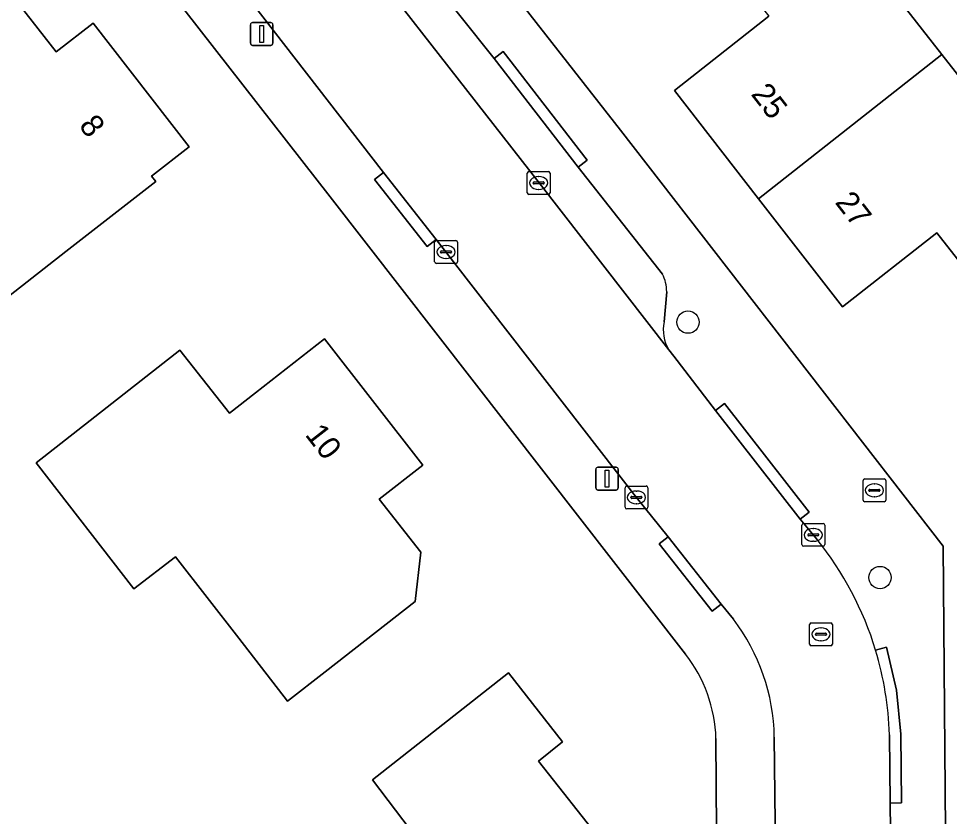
# Model space of a CAD drawing. Extents: x 157320 to 158835, y 386650 to 388491.
# Drawn here: x 158429.34 to 158470.12, y 387621.57 to 387656.5 of the extents above; entities that cross this region are included whole.
import ezdxf

# ---------------------------------------------------------------- set-up
doc = ezdxf.new("R2010")
doc.units = 0
for name, color, linetype in [('IMGEO_Boom', 7, 'Continuous'), ('IMGEO_Brandkraan', 7, 'Continuous'), ('IMGEO_Erf', 7, 'Continuous'), ('IMGEO_Kolk', 7, 'Continuous'), ('IMGEO_Lichtmast', 7, 'Continuous'), ('IMGEO_Pand', 7, 'Continuous'), ('IMGEO_Pand_nummerreeks', 7, 'Continuous'), ('IMGEO_Parkeervlak_open', 7, 'Continuous'), ('IMGEO_Rijbaan_lokaal_open', 7, 'Continuous'), ('IMGEO_Rioolput', 7, 'Continuous'), ('IMGEO_Voetpad_open', 7, 'Continuous')]:
    doc.layers.add(name, color=color, linetype=linetype)

msp = doc.modelspace()

# ---------------------------------------------------------------- linework, layer by layer
at = {"layer": 'IMGEO_Boom'}
for centre in [(158458.665, 387643.213), (158467.077, 387632.03)]:
    msp.add_circle(centre, 0.489, dxfattribs=at)
at = {"layer": 'IMGEO_Brandkraan'}
for p, q in [((158466.332, 387635.421), (158466.332, 387636.273)), ((158466.407, 387636.347), (158467.259, 387636.347)), ((158466.82, 387636.127), (158466.845, 387636.127)), ((158467.333, 387636.273), (158467.333, 387635.421)), ((158466.591, 387635.841), (158466.591, 387635.853)), ((158467.029, 387635.804), (158466.631, 387635.804)), ((158466.634, 387635.89), (158467.032, 387635.89)), ((158466.843, 387635.567), (158466.818, 387635.567)), ((158467.075, 387635.853), (158467.075, 387635.841)), ((158467.259, 387635.347), (158466.407, 387635.347))]:
    msp.add_line(p, q, dxfattribs=at)
for points in [[(158466.332, 387635.421), (158466.332, 387636.273)], [(158466.407, 387636.347), (158467.259, 387636.347)], [(158467.333, 387636.273), (158467.333, 387635.421)], [(158467.259, 387635.347), (158466.407, 387635.347)]]:
    msp.add_lwpolyline(points, dxfattribs=at)
for centre, radius, start, end in [((158466.409, 387636.271), 0.0765, 91.552, 178.448), ((158466.409, 387636.271), 0.0765, 91.552, 178.448), ((158467.257, 387636.271), 0.0765, 1.552, 88.448), ((158467.257, 387636.271), 0.0765, 1.552, 88.448), ((158466.631, 387635.85), 0.0403, 85.8775, 175.7526), ((158466.628, 387635.84), 0.0366, 178.938, 274.7102), ((158467.032, 387635.847), 0.043, 264.8664, 352.4533), ((158467.036, 387635.852), 0.0386, 1.7309, 96.639), ((158466.409, 387635.423), 0.0765, 181.552, 268.448), ((158466.409, 387635.423), 0.0765, 181.552, 268.448), ((158467.257, 387635.423), 0.0765, 271.552, 358.448), ((158467.257, 387635.423), 0.0765, 271.552, 358.448)]:
    msp.add_arc(centre, radius, start, end, dxfattribs=at)
for centre, major_axis, ratio, start_param, end_param in [((158466.819, 387635.847), (-0.387, 0.002), 0.722429, 4.712389, 7.853982), ((158466.844, 387635.847), (-0.39, 0.002), 0.717154, 1.570796, 4.712389)]:
    msp.add_ellipse(centre, major_axis=major_axis, ratio=ratio, start_param=start_param, end_param=end_param, dxfattribs=at)
at = {"layer": 'IMGEO_Erf'}
for points in [[(158410.914, 387687.808), (158393.458, 387686.522), (158347.37, 387683.007), (158347.562, 387679.856), (158400.164, 387612.4), (158406.364, 387604.45), (158433.352, 387604.648), (158433.346, 387604.526), (158460.027, 387604.748), (158459.89, 387624.979)], [(158458.555, 387628.679), (158442.982, 387648.693), (158413.143, 387686.951)], [(158436.706, 387675.883), (158455.702, 387651.616), (158469.838, 387633.4), (158470.083, 387604.922), (158478.07, 387605.051), (158478.031, 387610.401), (158476.031, 387610.386), (158473.021, 387610.364), (158472.977, 387616.363), (158472.934, 387622.36), (158478.199, 387622.396), (158478.178, 387625.416), (158478.148, 387629.888), (158474.824, 387628.73), (158472.849, 387634.396), (158470.872, 387640.07), (158474.199, 387641.22), (158471.432, 387644.748), (158469.568, 387647.124), (158465.433, 387643.88), (158461.752, 387648.618), (158458.069, 387653.359), (158462.203, 387656.605)], [(158466.293, 387659.399), (158469.789, 387654.935), (158473.293, 387650.461)]]:
    msp.add_lwpolyline(points, dxfattribs=at)
for points in [[(158419.047, 387654.025), (158422.994, 387657.133), (158426.922, 387660.226), (158430.981, 387655.042), (158432.606, 387656.307), (158436.806, 387650.895), (158435.167, 387649.611), (158435.352, 387649.375), (158431.411, 387646.3), (158427.464, 387643.22)], [(158432.47, 387638.904), (158436.408, 387641.984), (158438.58, 387639.222), (158439.716, 387640.111), (158442.743, 387642.479), (158447.047, 387636.95), (158445.14, 387635.461), (158446.956, 387633.136), (158446.712, 387630.98), (158442.772, 387627.903), (158441.122, 387626.615), (158438.981, 387629.371), (158436.209, 387632.938), (158434.395, 387631.529), (158430.108, 387637.056)], [(158450.8, 387627.857), (158453.169, 387624.834), (158452.118, 387623.985), (158454.909, 387620.462), (158455.024, 387610.891), (158452.688, 387610.851), (158452.691, 387610.191), (158449.244, 387610.176), (158449.241, 387610.835), (158446.923, 387610.825), (158446.919, 387611.414), (158444.451, 387611.403), (158444.385, 387620.497), (158446.852, 387620.508), (158444.84, 387623.175)]]:
    msp.add_lwpolyline(points, close=True, dxfattribs=at)
msp.add_arc((158453.557, 387624.785), 6.336, 1.755, 37.925, dxfattribs=at)
at = {"layer": 'IMGEO_Kolk'}
for p, q in [((158451.624, 387648.881), (158451.624, 387649.733)), ((158451.699, 387649.807), (158452.551, 387649.807)), ((158452.112, 387649.587), (158452.137, 387649.587)), ((158452.625, 387649.733), (158452.625, 387648.881)), ((158451.883, 387649.301), (158451.883, 387649.313)), ((158452.321, 387649.264), (158451.923, 387649.264)), ((158451.926, 387649.35), (158452.324, 387649.35)), ((158452.135, 387649.027), (158452.11, 387649.027)), ((158452.367, 387649.313), (158452.367, 387649.301)), ((158452.551, 387648.807), (158451.699, 387648.807)), ((158447.567, 387645.859), (158447.567, 387646.711)), ((158447.642, 387646.785), (158448.494, 387646.785)), ((158448.055, 387646.565), (158448.08, 387646.565)), ((158448.568, 387646.711), (158448.568, 387645.859)), ((158447.826, 387646.279), (158447.826, 387646.291)), ((158448.264, 387646.242), (158447.866, 387646.242)), ((158447.869, 387646.328), (158448.267, 387646.328)), ((158448.31, 387646.291), (158448.31, 387646.279)), ((158448.494, 387645.785), (158447.642, 387645.785)), ((158448.078, 387646.005), (158448.053, 387646.005)), ((158455.906, 387635.111), (158455.906, 387635.963)), ((158455.981, 387636.037), (158456.833, 387636.037)), ((158456.907, 387635.963), (158456.907, 387635.111)), ((158456.208, 387635.58), (158456.606, 387635.58)), ((158456.394, 387635.817), (158456.419, 387635.817)), ((158456.165, 387635.531), (158456.165, 387635.543)), ((158456.603, 387635.494), (158456.205, 387635.494)), ((158456.417, 387635.257), (158456.392, 387635.257)), ((158456.649, 387635.543), (158456.649, 387635.531)), ((158456.833, 387635.037), (158455.981, 387635.037)), ((158463.728, 387634.398), (158464.58, 387634.398)), ((158463.653, 387633.472), (158463.653, 387634.324)), ((158463.955, 387633.941), (158464.353, 387633.941)), ((158464.141, 387634.178), (158464.166, 387634.178)), ((158464.654, 387634.324), (158464.654, 387633.472)), ((158463.912, 387633.892), (158463.912, 387633.904)), ((158464.35, 387633.855), (158463.952, 387633.855)), ((158464.164, 387633.618), (158464.139, 387633.618)), ((158464.396, 387633.904), (158464.396, 387633.892)), ((158464.58, 387633.398), (158463.728, 387633.398))]:
    msp.add_line(p, q, dxfattribs=at)
for points in [[(158451.624, 387648.881), (158451.624, 387649.733)], [(158451.699, 387649.807), (158452.551, 387649.807)], [(158452.625, 387649.733), (158452.625, 387648.881)], [(158452.551, 387648.807), (158451.699, 387648.807)], [(158447.567, 387645.859), (158447.567, 387646.711)], [(158447.642, 387646.785), (158448.494, 387646.785)], [(158448.568, 387646.711), (158448.568, 387645.859)], [(158448.494, 387645.785), (158447.642, 387645.785)], [(158455.906, 387635.111), (158455.906, 387635.963)], [(158455.981, 387636.037), (158456.833, 387636.037)], [(158456.907, 387635.963), (158456.907, 387635.111)], [(158456.833, 387635.037), (158455.981, 387635.037)], [(158463.728, 387634.398), (158464.58, 387634.398)], [(158463.653, 387633.472), (158463.653, 387634.324)], [(158464.654, 387634.324), (158464.654, 387633.472)], [(158464.58, 387633.398), (158463.728, 387633.398)]]:
    msp.add_lwpolyline(points, dxfattribs=at)
for centre, radius, start, end in [((158451.701, 387649.731), 0.0765, 91.552, 178.448), ((158451.701, 387649.731), 0.0765, 91.552, 178.448), ((158452.549, 387649.731), 0.0765, 1.552, 88.448), ((158452.549, 387649.731), 0.0765, 1.552, 88.448), ((158451.923, 387649.31), 0.0403, 85.8775, 175.7526), ((158451.92, 387649.3), 0.0366, 178.938, 274.7102), ((158452.324, 387649.307), 0.043, 264.8664, 352.4533), ((158452.328, 387649.312), 0.0386, 1.7309, 96.639), ((158451.701, 387648.883), 0.0765, 181.552, 268.448), ((158451.701, 387648.883), 0.0765, 181.552, 268.448), ((158452.549, 387648.883), 0.0765, 271.552, 358.448), ((158452.549, 387648.883), 0.0765, 271.552, 358.448), ((158447.644, 387646.709), 0.0765, 91.552, 178.448), ((158447.644, 387646.709), 0.0765, 91.552, 178.448), ((158448.492, 387646.709), 0.0765, 1.552, 88.448), ((158448.492, 387646.709), 0.0765, 1.552, 88.448), ((158447.866, 387646.288), 0.0403, 85.8775, 175.7526), ((158447.863, 387646.278), 0.0366, 178.938, 274.7102), ((158448.267, 387646.285), 0.043, 264.8664, 352.4533), ((158448.271, 387646.29), 0.0386, 1.7309, 96.639), ((158447.644, 387645.861), 0.0765, 181.552, 268.448), ((158447.644, 387645.861), 0.0765, 181.552, 268.448), ((158448.492, 387645.861), 0.0765, 271.552, 358.448), ((158448.492, 387645.861), 0.0765, 271.552, 358.448), ((158455.983, 387635.961), 0.0765, 91.552, 178.448), ((158455.983, 387635.961), 0.0765, 91.552, 178.448), ((158456.831, 387635.961), 0.0765, 1.552, 88.448), ((158456.831, 387635.961), 0.0765, 1.552, 88.448), ((158456.205, 387635.54), 0.0403, 85.8775, 175.7526), ((158456.61, 387635.542), 0.0386, 1.7309, 96.639), ((158456.202, 387635.53), 0.0366, 178.938, 274.7102), ((158456.606, 387635.537), 0.043, 264.8664, 352.4533), ((158455.983, 387635.113), 0.0765, 181.552, 268.448), ((158455.983, 387635.113), 0.0765, 181.552, 268.448), ((158456.831, 387635.113), 0.0765, 271.552, 358.448), ((158456.831, 387635.113), 0.0765, 271.552, 358.448), ((158463.73, 387634.322), 0.0765, 91.552, 178.448), ((158463.73, 387634.322), 0.0765, 91.552, 178.448), ((158464.578, 387634.322), 0.0765, 1.552, 88.448), ((158464.578, 387634.322), 0.0765, 1.552, 88.448), ((158463.952, 387633.901), 0.0403, 85.8775, 175.7526), ((158464.357, 387633.903), 0.0386, 1.7309, 96.639), ((158463.949, 387633.891), 0.0366, 178.938, 274.7102), ((158464.353, 387633.898), 0.043, 264.8664, 352.4533), ((158463.73, 387633.474), 0.0765, 181.552, 268.448), ((158463.73, 387633.474), 0.0765, 181.552, 268.448), ((158464.578, 387633.474), 0.0765, 271.552, 358.448), ((158464.578, 387633.474), 0.0765, 271.552, 358.448)]:
    msp.add_arc(centre, radius, start, end, dxfattribs=at)
for centre, major_axis, ratio, start_param, end_param in [((158452.111, 387649.307), (-0.387, 0.002), 0.722429, 4.712389, 7.853982), ((158452.136, 387649.307), (-0.39, 0.002), 0.717154, 1.570796, 4.712389), ((158448.054, 387646.285), (-0.387, 0.002), 0.722429, 4.712389, 7.853982), ((158448.079, 387646.285), (-0.39, 0.002), 0.717154, 1.570796, 4.712389), ((158456.393, 387635.537), (-0.387, 0.002), 0.722429, 4.712389, 7.853982), ((158456.418, 387635.537), (-0.39, 0.002), 0.717154, 1.570796, 4.712389), ((158464.14, 387633.898), (-0.387, 0.002), 0.722429, 4.712389, 7.853982), ((158464.165, 387633.898), (-0.39, 0.002), 0.717154, 1.570796, 4.712389)]:
    msp.add_ellipse(centre, major_axis=major_axis, ratio=ratio, start_param=start_param, end_param=end_param, dxfattribs=at)
at = {"layer": 'IMGEO_Lichtmast'}
for p, q in [((158439.493, 387655.432), (158439.493, 387656.232)), ((158439.493, 387656.232), (158439.493, 387655.432)), ((158439.593, 387656.332), (158440.383, 387656.332)), ((158440.383, 387656.332), (158439.593, 387656.332)), ((158440.483, 387656.232), (158440.483, 387655.432)), ((158440.483, 387655.432), (158440.483, 387656.232)), ((158440.383, 387655.332), (158439.593, 387655.332)), ((158439.593, 387655.332), (158440.383, 387655.332)), ((158454.722, 387636.86), (158455.512, 387636.86)), ((158455.512, 387636.86), (158454.722, 387636.86)), ((158454.622, 387635.96), (158454.622, 387636.76)), ((158454.622, 387636.76), (158454.622, 387635.96)), ((158455.612, 387636.76), (158455.612, 387635.96)), ((158455.612, 387635.96), (158455.612, 387636.76)), ((158455.512, 387635.86), (158454.722, 387635.86)), ((158454.722, 387635.86), (158455.512, 387635.86))]:
    msp.add_line(p, q, dxfattribs=at)
for points in [[(158439.913, 387656.207), (158440.063, 387656.207), (158440.063, 387655.457), (158439.913, 387655.457), (158439.913, 387656.207)], [(158455.042, 387636.735), (158455.192, 387636.735), (158455.192, 387635.985), (158455.042, 387635.985), (158455.042, 387636.735)]]:
    msp.add_lwpolyline(points, dxfattribs=at)
for centre, start, end in [((158439.593, 387656.232), 90, 180), ((158439.593, 387656.232), 90, 180), ((158440.383, 387656.232), 0, 90), ((158440.383, 387656.232), 360, 90), ((158439.593, 387655.432), 180, 270), ((158439.593, 387655.432), 180, 270), ((158440.383, 387655.432), 270, 0), ((158440.383, 387655.432), 270, 0), ((158454.722, 387636.76), 90, 180), ((158454.722, 387636.76), 90, 180), ((158455.512, 387636.76), 0, 90), ((158455.512, 387636.76), 360, 90), ((158454.722, 387635.96), 180, 270), ((158454.722, 387635.96), 180, 270), ((158455.512, 387635.96), 270, 0), ((158455.512, 387635.96), 270, 0)]:
    msp.add_arc(centre, 0.1, start, end, dxfattribs=at)
at = {"layer": 'IMGEO_Pand'}
for points in [[(158467.749, 387664.832), (158460.356, 387658.956), (158462.203, 387656.605), (158458.069, 387653.359), (158461.752, 387648.618), (158469.789, 387654.935), (158466.293, 387659.399), (158468.255, 387660.936), (158466.233, 387663.518), (158467.811, 387664.753)], [(158431.411, 387646.3), (158435.352, 387649.375), (158435.167, 387649.611), (158436.806, 387650.895), (158432.606, 387656.307), (158430.981, 387655.042), (158426.922, 387660.226), (158422.994, 387657.133), (158419.047, 387654.025), (158427.464, 387643.22)], [(158477.307, 387649.377), (158475.255, 387651.997), (158473.293, 387650.461), (158469.789, 387654.935), (158461.752, 387648.618), (158465.433, 387643.88), (158469.568, 387647.124), (158471.432, 387644.748)], [(158447.047, 387636.95), (158442.743, 387642.479), (158439.716, 387640.111), (158438.58, 387639.222), (158436.408, 387641.984), (158432.47, 387638.904), (158430.108, 387637.056), (158434.395, 387631.529), (158436.209, 387632.938), (158438.981, 387629.371), (158441.122, 387626.615), (158442.772, 387627.903), (158446.712, 387630.98), (158446.956, 387633.136), (158445.14, 387635.461)], [(158454.909, 387620.462), (158452.118, 387623.985), (158453.169, 387624.834), (158450.8, 387627.857), (158444.84, 387623.175), (158446.852, 387620.508), (158444.385, 387620.497), (158444.451, 387611.403), (158446.919, 387611.414), (158446.923, 387610.825), (158449.241, 387610.835), (158449.244, 387610.176), (158452.691, 387610.191), (158452.688, 387610.851), (158455.024, 387610.891)]]:
    msp.add_lwpolyline(points, close=True, dxfattribs=at)
at = {"layer": 'IMGEO_Parkeervlak_open'}
for points in [[(158420.971, 387689.275), (158429.962, 387677.711), (158441.475, 387662.993), (158452.139, 387649.318), (158457.824, 387642.002)], [(158457.541, 387645.319), (158453.857, 387649.996), (158450.171, 387654.757), (158442.71, 387664.114), (158439.078, 387668.995), (158431.652, 387678.476), (158427.949, 387683.215), (158424.224, 387687.976)], [(158457.618, 387643.223), (158457.731, 387644.541)]]:
    msp.add_lwpolyline(points, dxfattribs=at)
for centre, radius, start, end in [((158456.117, 387644.559), 1.614, 359.3629, 28.0849), ((158459.27, 387642.874), 1.688, 168.0617, 211.0912)]:
    msp.add_arc(centre, radius, start, end, dxfattribs=at)
at = {"layer": 'IMGEO_Rijbaan_lokaal_open'}
for points in [[(158464.313, 387633.704), (158463.576, 387634.578), (158459.872, 387639.346), (158458.04, 387641.724), (158457.824, 387642.002), (158452.139, 387649.318), (158441.475, 387662.993), (158429.962, 387677.711), (158420.971, 387689.275), (158420.769, 387689.527), (158419.447, 387691.239), (158419.178, 387691.599), (158418.254, 387692.788)], [(158413.686, 387690.419), (158415.226, 387688.496), (158421.334, 387680.607), (158423.664, 387677.632), (158425.938, 387674.706), (158433.755, 387664.703), (158436.061, 387661.747), (158436.669, 387660.939), (158445.32, 387649.772), (158447.636, 387646.838), (158456.393, 387635.552), (158457.79, 387633.818), (158460.118, 387630.863), (158460.655, 387630.202)], [(158462.447, 387625.046), (158462.565, 387613.772), (158462.61, 387604.907), (158467.718, 387604.956), (158467.671, 387606.87), (158467.661, 387610.663), (158467.618, 387613.896), (158467.525, 387622.144), (158467.491, 387625.148)]]:
    msp.add_lwpolyline(points, dxfattribs=at)
for centre, radius, start, end in [((158453.086, 387624.653), 14.421, 16.8912, 38.8763), ((158453.672, 387624.886), 8.776, 1.0467, 37.2837), ((158453.023, 387624.672), 14.476, 1.8831, 16.7447)]:
    msp.add_arc(centre, radius, start, end, dxfattribs=at)
at = {"layer": 'IMGEO_Rioolput'}
for p, q in [((158463.991, 387629.118), (158463.991, 387629.97)), ((158464.066, 387630.044), (158464.918, 387630.044)), ((158464.992, 387629.97), (158464.992, 387629.118)), ((158464.25, 387629.538), (158464.25, 387629.55)), ((158464.688, 387629.501), (158464.29, 387629.501)), ((158464.293, 387629.587), (158464.691, 387629.587)), ((158464.479, 387629.824), (158464.504, 387629.824)), ((158464.734, 387629.55), (158464.734, 387629.538)), ((158464.918, 387629.044), (158464.066, 387629.044)), ((158464.502, 387629.264), (158464.477, 387629.264))]:
    msp.add_line(p, q, dxfattribs=at)
for points in [[(158463.991, 387629.118), (158463.991, 387629.97)], [(158464.066, 387630.044), (158464.918, 387630.044)], [(158464.992, 387629.97), (158464.992, 387629.118)], [(158464.918, 387629.044), (158464.066, 387629.044)]]:
    msp.add_lwpolyline(points, dxfattribs=at)
for centre, radius, start, end in [((158464.068, 387629.968), 0.0765, 91.552, 178.448), ((158464.068, 387629.968), 0.0765, 91.552, 178.448), ((158464.916, 387629.968), 0.0765, 1.552, 88.448), ((158464.916, 387629.968), 0.0765, 1.552, 88.448), ((158464.29, 387629.547), 0.0403, 85.8775, 175.7526), ((158464.287, 387629.537), 0.0366, 178.938, 274.7102), ((158464.691, 387629.544), 0.043, 264.8664, 352.4533), ((158464.695, 387629.549), 0.0386, 1.7309, 96.639), ((158464.068, 387629.12), 0.0765, 181.552, 268.448), ((158464.068, 387629.12), 0.0765, 181.552, 268.448), ((158464.916, 387629.12), 0.0765, 271.552, 358.448), ((158464.916, 387629.12), 0.0765, 271.552, 358.448)]:
    msp.add_arc(centre, radius, start, end, dxfattribs=at)
for centre, major_axis, ratio, start_param, end_param in [((158464.478, 387629.544), (-0.387, 0.002), 0.722429, 4.712389, 7.853982), ((158464.503, 387629.544), (-0.39, 0.002), 0.717154, 1.570796, 4.712389)]:
    msp.add_ellipse(centre, major_axis=major_axis, ratio=ratio, start_param=start_param, end_param=end_param, dxfattribs=at)
at = {"layer": 'IMGEO_Voetpad_open'}
for points in [[(158466.885, 387628.843), (158467.364, 387628.986), (158467.803, 387627.095), (158467.991, 387625.164), (158468.024, 387622.162), (158467.525, 387622.144), (158467.618, 387613.896), (158467.661, 387610.663), (158468.16, 387610.664), (158468.17, 387606.871), (158467.671, 387606.87), (158467.718, 387604.956), (158470.083, 387604.922), (158469.838, 387633.4), (158455.702, 387651.616), (158436.706, 387675.883), (158417.71, 387700.15), (158374.563, 387696.832)], [(158460.655, 387630.202), (158460.118, 387630.863), (158459.726, 387630.554), (158457.398, 387633.509), (158457.79, 387633.818), (158456.393, 387635.552), (158447.636, 387646.838), (158447.244, 387646.529), (158444.928, 387649.463), (158445.32, 387649.772), (158436.669, 387660.939), (158436.061, 387661.747), (158435.667, 387661.44), (158433.361, 387664.396), (158433.755, 387664.703), (158425.938, 387674.706), (158423.664, 387677.632), (158423.271, 387677.324), (158420.941, 387680.299), (158421.334, 387680.607), (158415.226, 387688.496), (158413.686, 387690.419)], [(158424.224, 387687.976), (158427.949, 387683.215), (158428.342, 387683.522), (158432.045, 387678.783), (158431.652, 387678.476), (158439.078, 387668.995), (158439.479, 387669.293), (158443.111, 387664.412), (158442.71, 387664.114), (158450.171, 387654.757), (158450.566, 387655.063), (158454.252, 387650.302), (158453.857, 387649.996), (158457.541, 387645.319)], [(158413.143, 387686.951), (158442.982, 387648.693), (158458.555, 387628.679)], [(158457.731, 387644.541), (158457.618, 387643.223)], [(158457.824, 387642.002), (158458.04, 387641.724), (158459.872, 387639.346), (158460.266, 387639.652), (158463.97, 387634.884), (158463.576, 387634.578), (158464.313, 387633.704)], [(158467.491, 387625.148), (158467.525, 387622.144), (158468.024, 387622.162), (158467.991, 387625.164), (158467.803, 387627.095), (158467.364, 387628.986), (158466.885, 387628.843)], [(158459.89, 387624.979), (158460.027, 387604.748), (158462.61, 387604.907), (158462.565, 387613.772), (158462.447, 387625.046)]]:
    msp.add_lwpolyline(points, dxfattribs=at)
for points in [[(158450.171, 387654.757), (158453.857, 387649.996), (158454.252, 387650.302), (158450.566, 387655.063)], [(158445.32, 387649.772), (158444.928, 387649.463), (158447.244, 387646.529), (158447.636, 387646.838)], [(158463.576, 387634.578), (158463.97, 387634.884), (158460.266, 387639.652), (158459.872, 387639.346)], [(158457.79, 387633.818), (158457.398, 387633.509), (158459.726, 387630.554), (158460.118, 387630.863)]]:
    msp.add_lwpolyline(points, close=True, dxfattribs=at)
for centre, radius, start, end in [((158456.117, 387644.559), 1.614, 359.3629, 28.0849), ((158459.27, 387642.874), 1.688, 168.0617, 211.0912), ((158453.086, 387624.653), 14.421, 16.8912, 38.8763), ((158453.672, 387624.886), 8.776, 1.0467, 37.2837), ((158453.557, 387624.785), 6.336, 1.755, 37.925), ((158453.023, 387624.672), 14.476, 1.8831, 16.7447)]:
    msp.add_arc(centre, radius, start, end, dxfattribs=at)

# ---------------------------------------------------------------- texts
at = {"layer": 'IMGEO_Pand_nummerreeks'}
for s, rotation, p in [('25', 307.8427, (158461.393, 387653.188)), ('8', 307.8134, (158431.949, 387651.804)), ('27', 307.8427, (158465.075, 387648.449)), ('10', 307.9009, (158441.858, 387638.277))]:
    msp.add_text(s, height=1, rotation=rotation, dxfattribs=at).set_placement(p)

doc.saveas('drawing.dxf')
